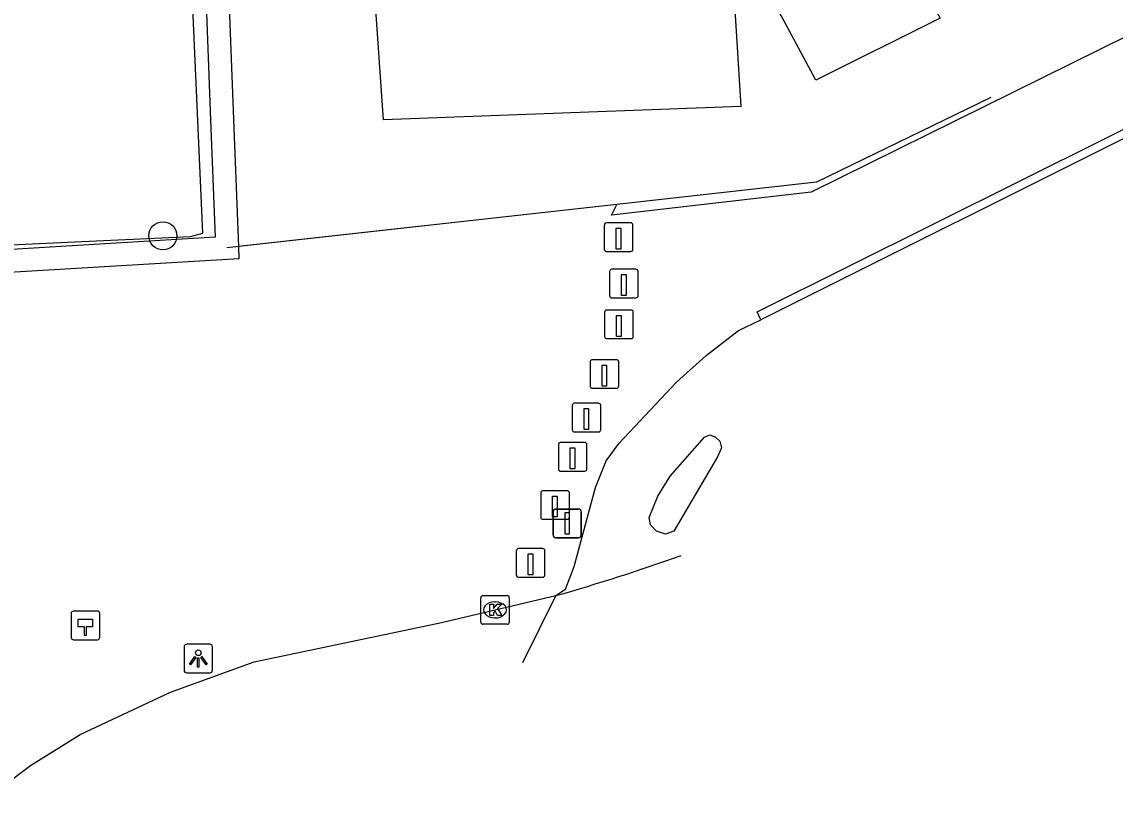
# Model space of a CAD drawing. Extents: x 157692 to 159670, y 381454 to 383289.
# Drawn here: x 157922.89 to 157961.11, y 381503.12 to 381530.53 of the extents above; entities that cross this region are included whole.
import ezdxf

# ---------------------------------------------------------------- set-up
doc = ezdxf.new("R2010")
doc.units = 0
for name, color, linetype in [('IMGEO_Boom', 7, 'Continuous'), ('IMGEO_Fietspad_gesloten', 7, 'Continuous'), ('IMGEO_Groenvoorziening', 7, 'Continuous'), ('IMGEO_Haag', 7, 'Continuous'), ('IMGEO_Hectometerpaal', 7, 'Continuous'), ('IMGEO_Kolk', 7, 'Continuous'), ('IMGEO_Lichtpunt', 7, 'Continuous'), ('IMGEO_Muur', 7, 'Continuous'), ('IMGEO_OVBaan_gesloten', 7, 'Continuous'), ('IMGEO_Paal', 7, 'Continuous'), ('IMGEO_Parkeervlak_open', 7, 'Continuous'), ('IMGEO_Rijbaan_lokaal_open', 7, 'Continuous'), ('IMGEO_Verkeersbordpaal', 7, 'Continuous')]:
    doc.layers.add(name, color=color, linetype=linetype)

msp = doc.modelspace()

# ---------------------------------------------------------------- linework, layer by layer
at = {"layer": 'IMGEO_Boom'}
msp.add_circle((157927.817, 381523.056), 0.489, dxfattribs=at)
at = {"layer": 'IMGEO_Fietspad_gesloten'}
for points in [[(157948.729, 381520.123), (157948.595, 381520.399), (157951.776, 381521.984), (158000, 381546.003), (158010.726, 381551.345)], [(158010.864, 381551.068), (158001.344, 381546.344), (158000, 381545.672), (157987.477, 381539.407), (157977.172, 381534.309), (157962.4, 381526.946), (157948.729, 381520.123)], [(157941.558, 381510.479), (157941.891, 381510.703), (157942.203, 381511.498), (157942.943, 381514.259), (157943.312, 381515.187), (157943.774, 381515.806), (157945.77, 381517.937), (157946.808, 381518.87), (157947.946, 381519.743), (157948.729, 381520.123)], [(157945.683, 381512.735), (157945.386, 381512.632), (157945.079, 381512.734), (157944.861, 381512.959), (157944.814, 381513.216), (157945.118, 381513.956), (157945.553, 381514.66), (157946.751, 381516.012), (157946.94, 381516.098), (157947.127, 381516.033), (157947.287, 381515.88), (157947.344, 381515.646), (157947.21, 381515.325), (157945.683, 381512.735)]]:
    msp.add_lwpolyline(points, dxfattribs=at)
at = {"layer": 'IMGEO_Groenvoorziening'}
msp.add_lwpolyline([(158023.394, 381560.624), (158000, 381549.058), (157950.484, 381524.578), (157943.503, 381523.772), (157943.694, 381524.155), (157930.457, 381522.677)], dxfattribs=at)
at = {"layer": 'IMGEO_Haag'}
for points in [[(157926.841, 381581.45), (157927.395, 381568.252), (157929.071, 381538.037), (157929.487, 381527.095), (157929.643, 381523.008), (157918.87, 381522.361), (157913.803, 381522.136), (157911.996, 381561.898), (157910.985, 381579.553), (157910.843, 381582.033), (157910.937, 381583.062), (157920.188, 381595.274)], [(157927.24, 381581.471), (157927.64, 381581.488), (157928.195, 381568.29), (157929.871, 381538.075), (157930.287, 381527.125), (157930.457, 381522.677)], [(157930.457, 381522.677), (157930.473, 381522.256), (157918.912, 381521.563), (157913.041, 381521.302), (157911.198, 381561.856), (157910.187, 381579.507), (157910.163, 381579.922)]]:
    msp.add_lwpolyline(points, dxfattribs=at)
at = {"layer": 'IMGEO_Hectometerpaal'}
for p, q in [((157924.611, 381509.854), (157924.611, 381509.013)), ((157924.611, 381509.854), (157924.611, 381509.013)), ((157925.527, 381509.938), (157924.686, 381509.938)), ((157925.527, 381509.938), (157924.686, 381509.938)), ((157925.611, 381509.022), (157925.611, 381509.863)), ((157925.611, 381509.022), (157925.611, 381509.863)), ((157924.695, 381508.938), (157925.536, 381508.938)), ((157924.695, 381508.938), (157925.536, 381508.938))]:
    msp.add_line(p, q, dxfattribs=at)
msp.add_lwpolyline([(157925.136, 381509.082), (157925.076, 381509.082), (157925.076, 381509.387), (157924.856, 381509.387), (157924.856, 381509.656), (157925.356, 381509.656), (157925.356, 381509.387), (157925.136, 381509.387), (157925.136, 381509.082)], dxfattribs=at)
for centre, start, end in [((157924.689, 381509.86), 92.4484, 184.2845), ((157924.689, 381509.86), 92.4484, 184.2845), ((157925.533, 381509.86), 2.4484, 94.2845), ((157925.533, 381509.86), 2.4484, 94.2845), ((157924.689, 381509.016), 182.4484, 274.2845), ((157924.689, 381509.016), 182.4484, 274.2845), ((157925.533, 381509.016), 272.4484, 4.2845), ((157925.533, 381509.016), 272.4484, 4.2845)]:
    msp.add_arc(centre, 0.0779, start, end, dxfattribs=at)
at = {"layer": 'IMGEO_Kolk'}
for p, q in [((157939.004, 381510.48), (157939.856, 381510.48)), ((157938.929, 381509.554), (157938.929, 381510.406)), ((157939.417, 381510.26), (157939.442, 381510.26)), ((157939.93, 381510.406), (157939.93, 381509.554)), ((157939.44, 381509.7), (157939.415, 381509.7)), ((157939.856, 381509.48), (157939.004, 381509.48))]:
    msp.add_line(p, q, dxfattribs=at)
for points in [[(157939.004, 381510.48), (157939.856, 381510.48)], [(157938.929, 381509.554), (157938.929, 381510.406)], [(157939.25, 381510.18), (157939.373, 381510.18), (157939.373, 381510.029), (157939.503, 381510.18), (157939.667, 381510.18), (157939.521, 381510.029), (157939.674, 381509.78), (157939.522, 381509.78), (157939.437, 381509.944), (157939.373, 381509.877), (157939.373, 381509.78), (157939.25, 381509.78), (157939.25, 381510.18)], [(157939.93, 381510.406), (157939.93, 381509.554)], [(157939.856, 381509.48), (157939.004, 381509.48)]]:
    msp.add_lwpolyline(points, dxfattribs=at)
for centre, start, end in [((157939.006, 381510.404), 91.552, 178.448), ((157939.006, 381510.404), 91.552, 178.448), ((157939.854, 381510.404), 1.552, 88.448), ((157939.854, 381510.404), 1.552, 88.448), ((157939.006, 381509.556), 181.552, 268.448), ((157939.006, 381509.556), 181.552, 268.448), ((157939.854, 381509.556), 271.552, 358.448), ((157939.854, 381509.556), 271.552, 358.448)]:
    msp.add_arc(centre, 0.0765, start, end, dxfattribs=at)
for centre, major_axis, ratio, start_param, end_param in [((157939.416, 381509.98), (-0.387, 0.002), 0.722429, 4.712389, 7.853982), ((157939.441, 381509.98), (-0.39, 0.002), 0.717154, 1.570796, 4.712389)]:
    msp.add_ellipse(centre, major_axis=major_axis, ratio=ratio, start_param=start_param, end_param=end_param, dxfattribs=at)
at = {"layer": 'IMGEO_Lichtpunt'}
for p, q in [((157928.557, 381508.684), (157928.557, 381507.877)), ((157928.557, 381508.684), (157928.557, 381507.877)), ((157929.459, 381508.779), (157928.651, 381508.779)), ((157929.459, 381508.779), (157928.651, 381508.779)), ((157929.553, 381507.877), (157929.553, 381508.684)), ((157929.553, 381507.877), (157929.553, 381508.684)), ((157928.651, 381507.783), (157929.459, 381507.783)), ((157928.651, 381507.783), (157929.459, 381507.783))]:
    msp.add_line(p, q, dxfattribs=at)
for points in [[(157928.931, 381508.348), (157928.97, 381508.32), (157928.782, 381508.058), (157928.744, 381508.085), (157928.931, 381508.348)], [(157929.033, 381508.3), (157929.08, 381508.3), (157929.08, 381507.978), (157929.033, 381507.978), (157929.033, 381508.3)], [(157929.143, 381508.32), (157929.181, 381508.347), (157929.368, 381508.085), (157929.329, 381508.057), (157929.143, 381508.32)]]:
    msp.add_lwpolyline(points, dxfattribs=at)
msp.add_circle((157929.056, 381508.482), 0.0994, dxfattribs=at)
for centre, start, end in [((157928.651, 381508.684), 90, 180), ((157928.651, 381508.684), 90, 180), ((157929.459, 381508.684), 0, 90), ((157929.459, 381508.684), 0, 90), ((157928.651, 381507.877), 180, 270), ((157928.651, 381507.877), 180, 270), ((157929.459, 381507.877), 270, 0), ((157929.459, 381507.877), 270, 360)]:
    msp.add_arc(centre, 0.0946, start, end, dxfattribs=at)
at = {"layer": 'IMGEO_Muur'}
msp.add_lwpolyline([(157956.771, 381527.887), (157950.674, 381524.935), (157943.694, 381524.155), (157930.058, 381522.632)], dxfattribs=at)
at = {"layer": 'IMGEO_OVBaan_gesloten'}
for points in [[(157921.291, 381503.123), (157923.186, 381504.546), (157924.928, 381505.627), (157928.083, 381507.11), (157931.013, 381508.17), (157936.288, 381509.275), (157937.563, 381509.542), (157941.558, 381510.479)], [(157941.558, 381510.479), (157940.387, 381508.129)]]:
    msp.add_lwpolyline(points, dxfattribs=at)
msp.add_arc((157920.702, 381583.248), 75.699, 285.9929, 289.47501, dxfattribs=at)
at = {"layer": 'IMGEO_Paal'}
for p, q in [((157943.252, 381523.424), (157943.252, 381522.583)), ((157943.252, 381523.424), (157943.252, 381522.583)), ((157944.168, 381523.508), (157943.327, 381523.508)), ((157944.168, 381523.508), (157943.327, 381523.508)), ((157944.252, 381522.592), (157944.252, 381523.433)), ((157944.252, 381522.592), (157944.252, 381523.433)), ((157943.336, 381522.508), (157944.177, 381522.508)), ((157943.336, 381522.508), (157944.177, 381522.508)), ((157944.351, 381521.886), (157943.51, 381521.886)), ((157944.351, 381521.886), (157943.51, 381521.886)), ((157943.435, 381521.802), (157943.435, 381520.961)), ((157943.435, 381521.802), (157943.435, 381520.961)), ((157944.435, 381520.97), (157944.435, 381521.811)), ((157944.435, 381520.97), (157944.435, 381521.811)), ((157943.519, 381520.886), (157944.36, 381520.886)), ((157943.519, 381520.886), (157944.36, 381520.886)), ((157943.263, 381520.377), (157943.263, 381519.536)), ((157943.263, 381520.377), (157943.263, 381519.536)), ((157944.179, 381520.461), (157943.338, 381520.461)), ((157944.179, 381520.461), (157943.338, 381520.461)), ((157944.263, 381519.545), (157944.263, 381520.386)), ((157944.263, 381519.545), (157944.263, 381520.386)), ((157943.347, 381519.461), (157944.188, 381519.461)), ((157943.347, 381519.461), (157944.188, 381519.461)), ((157942.756, 381518.641), (157942.756, 381517.8)), ((157942.756, 381518.641), (157942.756, 381517.8)), ((157943.672, 381518.725), (157942.831, 381518.725)), ((157943.672, 381518.725), (157942.831, 381518.725)), ((157943.756, 381517.809), (157943.756, 381518.65)), ((157943.756, 381517.809), (157943.756, 381518.65)), ((157942.84, 381517.725), (157943.681, 381517.725)), ((157942.84, 381517.725), (157943.681, 381517.725)), ((157942.128, 381517.118), (157942.128, 381516.277)), ((157942.128, 381517.118), (157942.128, 381516.277)), ((157943.044, 381517.202), (157942.203, 381517.202)), ((157943.044, 381517.202), (157942.203, 381517.202)), ((157943.128, 381516.286), (157943.128, 381517.127)), ((157943.128, 381516.286), (157943.128, 381517.127)), ((157942.212, 381516.202), (157943.053, 381516.202)), ((157942.212, 381516.202), (157943.053, 381516.202)), ((157942.56, 381515.83), (157941.719, 381515.83)), ((157942.56, 381515.83), (157941.719, 381515.83)), ((157941.644, 381515.746), (157941.644, 381514.905)), ((157941.644, 381515.746), (157941.644, 381514.905)), ((157942.644, 381514.914), (157942.644, 381515.755)), ((157942.644, 381514.914), (157942.644, 381515.755)), ((157941.728, 381514.83), (157942.569, 381514.83)), ((157941.728, 381514.83), (157942.569, 381514.83)), ((157941.03, 381514.064), (157941.03, 381513.223)), ((157941.03, 381514.064), (157941.03, 381513.223)), ((157941.946, 381514.148), (157941.105, 381514.148)), ((157941.946, 381514.148), (157941.105, 381514.148)), ((157942.03, 381513.232), (157942.03, 381514.073)), ((157942.03, 381513.232), (157942.03, 381514.073)), ((157941.114, 381513.148), (157941.955, 381513.148)), ((157941.114, 381513.148), (157941.955, 381513.148)), ((157940.174, 381512.038), (157940.174, 381511.197)), ((157940.174, 381512.038), (157940.174, 381511.197)), ((157941.09, 381512.122), (157940.249, 381512.122)), ((157941.09, 381512.122), (157940.249, 381512.122)), ((157941.174, 381511.206), (157941.174, 381512.047)), ((157941.174, 381511.206), (157941.174, 381512.047)), ((157940.258, 381511.122), (157941.099, 381511.122)), ((157940.258, 381511.122), (157941.099, 381511.122))]:
    msp.add_line(p, q, dxfattribs=at)
for points in [[(157943.667, 381523.321), (157943.827, 381523.321), (157943.827, 381522.588), (157943.667, 381522.588), (157943.667, 381523.321)], [(157943.85, 381521.699), (157944.01, 381521.699), (157944.01, 381520.966), (157943.85, 381520.966), (157943.85, 381521.699)], [(157943.678, 381520.274), (157943.838, 381520.274), (157943.838, 381519.541), (157943.678, 381519.541), (157943.678, 381520.274)], [(157943.171, 381518.538), (157943.331, 381518.538), (157943.331, 381517.805), (157943.171, 381517.805), (157943.171, 381518.538)], [(157942.543, 381517.015), (157942.703, 381517.015), (157942.703, 381516.282), (157942.543, 381516.282), (157942.543, 381517.015)], [(157942.059, 381515.643), (157942.219, 381515.643), (157942.219, 381514.91), (157942.059, 381514.91), (157942.059, 381515.643)], [(157941.445, 381513.961), (157941.605, 381513.961), (157941.605, 381513.228), (157941.445, 381513.228), (157941.445, 381513.961)], [(157940.589, 381511.935), (157940.749, 381511.935), (157940.749, 381511.202), (157940.589, 381511.202), (157940.589, 381511.935)]]:
    msp.add_lwpolyline(points, dxfattribs=at)
for centre, start, end in [((157943.33, 381523.43), 92.4484, 184.2845), ((157943.33, 381523.43), 92.4484, 184.2845), ((157944.174, 381523.43), 2.4484, 94.2845), ((157944.174, 381523.43), 2.4484, 94.2845), ((157943.33, 381522.586), 182.4484, 274.2845), ((157943.33, 381522.586), 182.4484, 274.2845), ((157944.174, 381522.586), 272.4484, 4.2845), ((157944.174, 381522.586), 272.4484, 4.2845), ((157943.513, 381521.808), 92.4484, 184.2845), ((157943.513, 381521.808), 92.4484, 184.2845), ((157944.357, 381521.808), 2.4484, 94.2845), ((157944.357, 381521.808), 2.4484, 94.2845), ((157943.513, 381520.964), 182.4484, 274.2845), ((157943.513, 381520.964), 182.4484, 274.2845), ((157944.357, 381520.964), 272.4484, 4.2845), ((157944.357, 381520.964), 272.4484, 4.2845), ((157943.341, 381520.383), 92.4484, 184.2845), ((157943.341, 381520.383), 92.4484, 184.2845), ((157944.185, 381520.383), 2.4484, 94.2845), ((157944.185, 381520.383), 2.4484, 94.2845), ((157943.341, 381519.539), 182.4484, 274.2845), ((157943.341, 381519.539), 182.4484, 274.2845), ((157944.185, 381519.539), 272.4484, 4.2845), ((157944.185, 381519.539), 272.4484, 4.2845), ((157942.834, 381518.647), 92.4484, 184.2845), ((157942.834, 381518.647), 92.4484, 184.2845), ((157943.678, 381518.647), 2.4484, 94.2845), ((157943.678, 381518.647), 2.4484, 94.2845), ((157942.834, 381517.803), 182.4484, 274.2845), ((157942.834, 381517.803), 182.4484, 274.2845), ((157943.678, 381517.803), 272.4484, 4.2845), ((157943.678, 381517.803), 272.4484, 4.2845), ((157942.206, 381517.124), 92.4484, 184.2845), ((157942.206, 381517.124), 92.4484, 184.2845), ((157943.05, 381517.124), 2.4484, 94.2845), ((157943.05, 381517.124), 2.4484, 94.2845), ((157942.206, 381516.28), 182.4484, 274.2845), ((157942.206, 381516.28), 182.4484, 274.2845), ((157943.05, 381516.28), 272.4484, 4.2845), ((157943.05, 381516.28), 272.4484, 4.2845), ((157941.722, 381515.752), 92.4484, 184.2845), ((157941.722, 381515.752), 92.4484, 184.2845), ((157942.566, 381515.752), 2.4484, 94.2845), ((157942.566, 381515.752), 2.4484, 94.2845), ((157941.722, 381514.908), 182.4484, 274.2845), ((157941.722, 381514.908), 182.4484, 274.2845), ((157942.566, 381514.908), 272.4484, 4.2845), ((157942.566, 381514.908), 272.4484, 4.2845), ((157941.108, 381514.07), 92.4484, 184.2845), ((157941.108, 381514.07), 92.4484, 184.2845), ((157941.952, 381514.07), 2.4484, 94.2845), ((157941.952, 381514.07), 2.4484, 94.2845), ((157941.108, 381513.226), 182.4484, 274.2845), ((157941.108, 381513.226), 182.4484, 274.2845), ((157941.952, 381513.226), 272.4484, 4.2845), ((157941.952, 381513.226), 272.4484, 4.2845), ((157940.252, 381512.044), 92.4484, 184.2845), ((157940.252, 381512.044), 92.4484, 184.2845), ((157941.096, 381512.044), 2.4484, 94.2845), ((157941.096, 381512.044), 2.4484, 94.2845), ((157940.252, 381511.2), 182.4484, 274.2845), ((157940.252, 381511.2), 182.4484, 274.2845), ((157941.096, 381511.2), 272.4484, 4.2845), ((157941.096, 381511.2), 272.4484, 4.2845)]:
    msp.add_arc(centre, 0.0779, start, end, dxfattribs=at)
at = {"layer": 'IMGEO_Parkeervlak_open'}
msp.add_lwpolyline([(157911.146, 381580.299), (157912.461, 381554.564), (157913.843, 381524.592), (157914.067, 381522.921), (157914.656, 381522.414), (157918.836, 381522.563), (157919.068, 381522.574), (157923.982, 381522.808), (157928.783, 381523.036), (157929.213, 381523.146), (157928.382, 381541.773), (157927.269, 381563.492), (157926.563, 381581.435)], dxfattribs=at)
at = {"layer": 'IMGEO_Rijbaan_lokaal_open'}
msp.add_lwpolyline([(157946.672, 381546.863), (157952.6, 381534.909), (157952.644, 381534.931), (157954.997, 381530.665), (157950.65, 381528.499), (157948.432, 381532.627), (157947.738, 381532.286), (157948.025, 381527.575), (157935.53, 381527.11), (157935.192, 381531.97), (157930.331, 381531.653), (157929.334, 381551.811), (157931.06, 381551.822), (157933.307, 381552.552), (157931.799, 381555.188), (157930.296, 381559.27), (157929.777, 381561.982), (157929.797, 381563.926)], dxfattribs=at)
at = {"layer": 'IMGEO_Verkeersbordpaal'}
for p, q in [((157941.558, 381513.505), (157942.348, 381513.505)), ((157942.348, 381513.505), (157941.558, 381513.505)), ((157941.458, 381512.605), (157941.458, 381513.405)), ((157941.458, 381513.405), (157941.458, 381512.605)), ((157942.448, 381513.405), (157942.448, 381512.605)), ((157942.448, 381512.605), (157942.448, 381513.405)), ((157942.348, 381512.505), (157941.558, 381512.505)), ((157941.558, 381512.505), (157942.348, 381512.505))]:
    msp.add_line(p, q, dxfattribs=at)
msp.add_lwpolyline([(157941.878, 381513.38), (157942.028, 381513.38), (157942.028, 381512.63), (157941.878, 381512.63), (157941.878, 381513.38)], dxfattribs=at)
for centre, start, end in [((157941.558, 381513.405), 90, 180), ((157941.558, 381513.405), 90, 180), ((157942.348, 381513.405), 0, 90), ((157942.348, 381513.405), 360, 90), ((157941.558, 381512.605), 180, 270), ((157941.558, 381512.605), 180, 270), ((157942.348, 381512.605), 270, 0), ((157942.348, 381512.605), 270, 0)]:
    msp.add_arc(centre, 0.1, start, end, dxfattribs=at)

doc.saveas('drawing.dxf')
